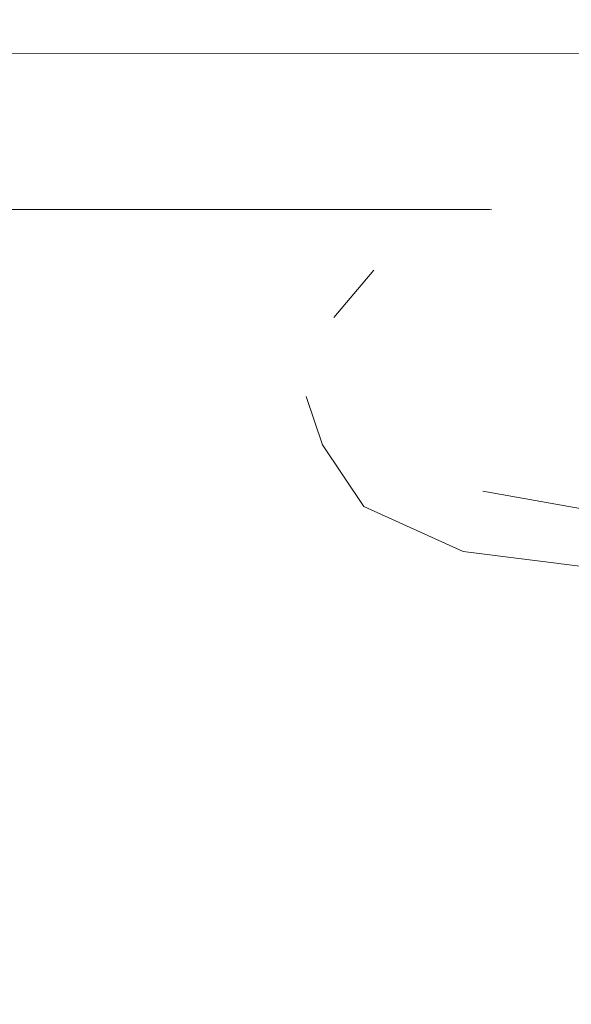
# Model space of a CAD drawing. Header units: millimetres. Extents: x -30280 to 309309, y -17460 to 4378.
# Tile 726 of 1056: x 247381 to 247469, y -12892 to -12735. Entities that reach past the tile are written whole.
import ezdxf

# ---------------------------------------------------------------- set-up
doc = ezdxf.new("R2010")
doc.units = ezdxf.units.MM
doc.header["$MEASUREMENT"] = 0
doc.linetypes.add('Wipeout_Contour', pattern=[1000, 0, -1000])
doc.layers.add('Nuevo_09_EI_Mobiliari general', color=7, linetype='Continuous')
doc.layers.add('Nuevo_Ventanas Archicad', color=7, linetype='Continuous')
doc.layers.add('Nuevo_09_EI_Mobiliari general_Pluma_Nº__1', color=7, linetype='Continuous', lineweight=5)

# ---------------------------------------------------------------- blocks, each defined once
blk = doc.blocks.new('Elem Sección_535_6', base_point=(235890.59, -13459.98))
at = {"color": 254, "linetype": 'Wipeout_Contour', "lineweight": 0, "ltscale": 1981122.303489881}
blk.add_wipeout([(246695.06, -12764.98), (247456.47, -12764.98), (247479.47, -12761.67), (247502.41, -12764.98), (247554.84, -12764.98), (247554.85, -12764.61), (247554.85, -12739.98), (246695.06, -12739.98)], dxfattribs=at).dxf.layer = 'Nuevo_09_EI_Mobiliari general'
at = {"layer": 'Nuevo_09_EI_Mobiliari general_Pluma_Nº__1', "color": 7, "linetype": 'Continuous', "lineweight": 5}
blk.add_line((247554.85, -12739.98), (246695.06, -12739.98), dxfattribs=at)
at = {"color": 254, "linetype": 'Wipeout_Contour', "lineweight": 0, "ltscale": 7433274.861922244}
blk.add_wipeout([(246697.22, -12764.98), (246697.22, -13099.98), (247577.01, -13099.98), (247577.01, -13054.4), (247579.36, -13051.75), (247614.56, -13051.75), (247614.85, -13050.68), (247522.11, -13050.68), (247515.29, -13047.65), (247514.58, -13045.81), (247511.15, -13045.97), (247504.32, -13046.05), (247496.68, -13045.97), (247490.27, -13045.77), (247486.81, -13045.5), (247475.77, -12877.64), (247476.19, -12877.37), (247478.64, -12877.26), (247475.1, -12821.95), (247472.89, -12822.24), (247451.9, -12819.6), (247435.98, -12812.4), (247429.41, -12802.57), (247426.78, -12794.86), (247425.93, -12793.59), (247431.18, -12782.2), (247437.57, -12774.67), (247437.6, -12774.62), (247455.32, -12765.14), (247456.47, -12764.98)], dxfattribs=at).dxf.layer = 'Nuevo_09_EI_Mobiliari general'
at = {"layer": 'Nuevo_09_EI_Mobiliari general_Pluma_Nº__1', "color": 7, "linetype": 'Continuous', "lineweight": 5}
blk.add_line((247456.47, -12764.98), (246697.22, -12764.98), dxfattribs=at)
blk = doc.blocks.new('Elem Sección_536_6', base_point=(235890.59, -13459.98))
at = {"color": 254, "linetype": 'Wipeout_Contour', "lineweight": 0, "ltscale": 991191.070634}
blk.add_wipeout([(247437.42, -12800.51), (247455.02, -12809.98), (247495.57, -12817.21), (247477.98, -12807.74)], dxfattribs=at).dxf.layer = 'Nuevo_09_EI_Mobiliari general'
at = {"color": 254, "linetype": 'Wipeout_Contour', "lineweight": 0, "ltscale": 991140.881966}
blk.add_wipeout([(247431.05, -12787.56), (247437.42, -12800.51), (247477.98, -12807.74), (247471.6, -12794.79)], dxfattribs=at).dxf.layer = 'Nuevo_09_EI_Mobiliari general'
at = {"color": 254, "linetype": 'Wipeout_Contour', "lineweight": 0, "ltscale": 991138.562721}
blk.add_wipeout([(247437.6, -12774.62), (247431.05, -12787.56), (247471.6, -12794.79), (247478.15, -12781.85)], dxfattribs=at).dxf.layer = 'Nuevo_09_EI_Mobiliari general'
at = {"color": 254, "linetype": 'Wipeout_Contour', "lineweight": 0, "ltscale": 991184.734669}
blk.add_wipeout([(247455.32, -12765.14), (247437.6, -12774.62), (247478.15, -12781.85), (247495.88, -12772.37)], dxfattribs=at).dxf.layer = 'Nuevo_09_EI_Mobiliari general'
at = {"color": 254, "linetype": 'Wipeout_Contour', "lineweight": 0, "ltscale": 991267.024771}
blk.add_wipeout([(247479.47, -12761.67), (247455.32, -12765.14), (247495.88, -12772.37), (247520.02, -12768.91)], dxfattribs=at).dxf.layer = 'Nuevo_09_EI_Mobiliari general'
at = {"color": 254, "linetype": 'Wipeout_Contour', "lineweight": 0, "ltscale": 991046.087376}
blk.add_wipeout([(247431.18, -12782.2), (247425.93, -12793.59), (247431.05, -12787.56), (247437.57, -12774.67)], dxfattribs=at).dxf.layer = 'Nuevo_09_EI_Mobiliari general'
at = {"layer": 'Nuevo_09_EI_Mobiliari general_Pluma_Nº__1', "color": 7, "linetype": 'Continuous', "lineweight": 5}
blk.add_line((247437.57, -12774.67), (247431.18, -12782.2), dxfattribs=at)
at = {"color": 254, "linetype": 'Wipeout_Contour', "lineweight": 0, "ltscale": 991050.567234}
blk.add_wipeout([(247425.93, -12793.59), (247433.55, -12804.98), (247437.4, -12800.45), (247431.05, -12787.56)], dxfattribs=at).dxf.layer = 'Nuevo_09_EI_Mobiliari general'
at = {"color": 254, "linetype": 'Wipeout_Contour', "lineweight": 0, "ltscale": 1238871.263221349}
blk.add_wipeout([(247437.4, -12800.45), (247433.55, -12804.98), (247452.01, -12813.32), (247454.9, -12809.92), (247437.42, -12800.51)], dxfattribs=at).dxf.layer = 'Nuevo_09_EI_Mobiliari general'
at = {"color": 254, "linetype": 'Wipeout_Contour', "lineweight": 0, "ltscale": 1238814.749554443}
blk.add_wipeout([(247426.78, -12794.86), (247429.41, -12802.57), (247435.98, -12812.4), (247434, -12805.19), (247433.55, -12804.98)], dxfattribs=at).dxf.layer = 'Nuevo_09_EI_Mobiliari general'
at = {"color": 254, "linetype": 'Wipeout_Contour', "lineweight": 0, "ltscale": 1982393.804226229}
blk.add_wipeout([(247452.01, -12813.32), (247474.72, -12816.17), (247474.63, -12814.72), (247474.97, -12814.5), (247478.07, -12814.35), (247478.26, -12814.13), (247455.02, -12809.98), (247454.9, -12809.92)], dxfattribs=at).dxf.layer = 'Nuevo_09_EI_Mobiliari general'
at = {"layer": 'Nuevo_09_EI_Mobiliari general_Pluma_Nº__1', "color": 7, "linetype": 'Continuous', "lineweight": 5}
blk.add_line((247429.41, -12802.57), (247426.78, -12794.86), dxfattribs=at)
at = {"color": 254, "linetype": 'Wipeout_Contour', "lineweight": 0, "ltscale": 1238883.120930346}
blk.add_wipeout([(247434, -12805.19), (247435.98, -12812.4), (247451.9, -12819.6), (247452.29, -12813.36), (247452.01, -12813.32)], dxfattribs=at).dxf.layer = 'Nuevo_09_EI_Mobiliari general'
at = {"layer": 'Nuevo_09_EI_Mobiliari general_Pluma_Nº__1', "color": 7, "linetype": 'Continuous', "lineweight": 5}
blk.add_line((247429.41, -12802.57), (247435.98, -12812.4), dxfattribs=at)
at = {"color": 254, "linetype": 'Wipeout_Contour', "lineweight": 0, "ltscale": 1238985.038046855}
blk.add_wipeout([(247452.29, -12813.36), (247451.9, -12819.6), (247472.89, -12822.24), (247474.9, -12818.95), (247474.72, -12816.17)], dxfattribs=at).dxf.layer = 'Nuevo_09_EI_Mobiliari general'
at = {"layer": 'Nuevo_09_EI_Mobiliari general_Pluma_Nº__1', "color": 7, "linetype": 'Continuous', "lineweight": 5}
for p, q in [((247455.02, -12809.98), (247495.57, -12817.21)), ((247435.98, -12812.4), (247451.9, -12819.6)), ((247451.9, -12819.6), (247472.89, -12822.24))]:
    blk.add_line(p, q, dxfattribs=at)
blk = doc.blocks.new('Elem Sección_537_6', base_point=(235890.59, -13459.98))
at = {"color": 254, "linetype": 'Wipeout_Contour', "lineweight": 0, "ltscale": 5200918.244293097}
blk.add_wipeout([(247063.58, -12609.36), (247073.42, -12739.98), (247479.68, -12739.98), (247477.42, -12709.98), (247405.92, -12709.98), (247403.02, -12708.99), (247400.59, -12706.12), (247398.82, -12701.57), (247397.83, -12695.71), (247397.72, -12688.99), (247398.49, -12681.92), (247400.07, -12675.06), (247408.26, -12647.54), (247316.77, -12647.54), (247310.91, -12646.7), (247305.28, -12644.21), (247300.27, -12640.26), (247296.21, -12635.11), (247293.38, -12629.12), (247291.98, -12622.68), (247290.65, -12609.36)], dxfattribs=at).dxf.layer = 'Nuevo_09_EI_Mobiliari general'
blk = doc.blocks.new('Elem Sección_568_6', base_point=(235890.59, -13459.98))
at = {"color": 254, "linetype": 'Wipeout_Contour', "lineweight": 0, "ltscale": 9664293.427932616}
blk.add_wipeout([(247959.62, -11399.98), (246719.02, -11399.98), (246719.02, -12739.98), (247042.02, -12739.98), (247035.58, -12643.43), (247018.5, -12527.38), (247023.1, -12526.51), (247026.43, -12526.51), (247025.02, -12517.68), (247047.61, -12510.41), (247280.76, -12510.41), (247258.64, -12288.87), (247258.76, -12282.44), (247260.39, -12276.44), (247263.42, -12271.29), (247267.65, -12267.34), (247272.78, -12264.86), (247283.95, -12259.97), (247289.64, -12259.13), (247709.13, -12259.13), (247714.99, -12259.97), (247720.62, -12262.46), (247725.63, -12266.41), (247729.69, -12271.56), (247732.52, -12277.55), (247733.92, -12283.99), (247751.53, -12460.3), (247751.69, -12460.31), (247762.06, -12460.47), (247780.78, -12460.99), (247854.86, -12460.99), (247867.76, -12460.66), (247874.36, -12460.47), (247877.84, -12460.4), (247891.53, -12460.04), (247902.26, -12459.91), (247925.99, -12461.82), (247942.07, -12463.39), (247959.62, -12467.5)], dxfattribs=at).dxf.layer = 'Nuevo_Ventanas Archicad'

msp = doc.modelspace()

# ---------------------------------------------------------------- block references
at = {"layer": 'Nuevo_09_EI_Mobiliari general', "lineweight": 0}
msp.add_blockref('Elem Sección_535_6', (235890.59, -13459.98), dxfattribs=at)

# ---------------------------------------------------------------- next in the draw order: block references
msp.add_blockref('Elem Sección_536_6', (235890.59, -13459.98), dxfattribs=at)

# ---------------------------------------------------------------- next in the draw order: block references
msp.add_blockref('Elem Sección_537_6', (235890.59, -13459.98), dxfattribs=at)

# ---------------------------------------------------------------- next in the draw order: block references
at = {"layer": 'Nuevo_Ventanas Archicad', "lineweight": 0}
msp.add_blockref('Elem Sección_568_6', (235890.59, -13459.98), dxfattribs=at)

doc.saveas('drawing.dxf')
